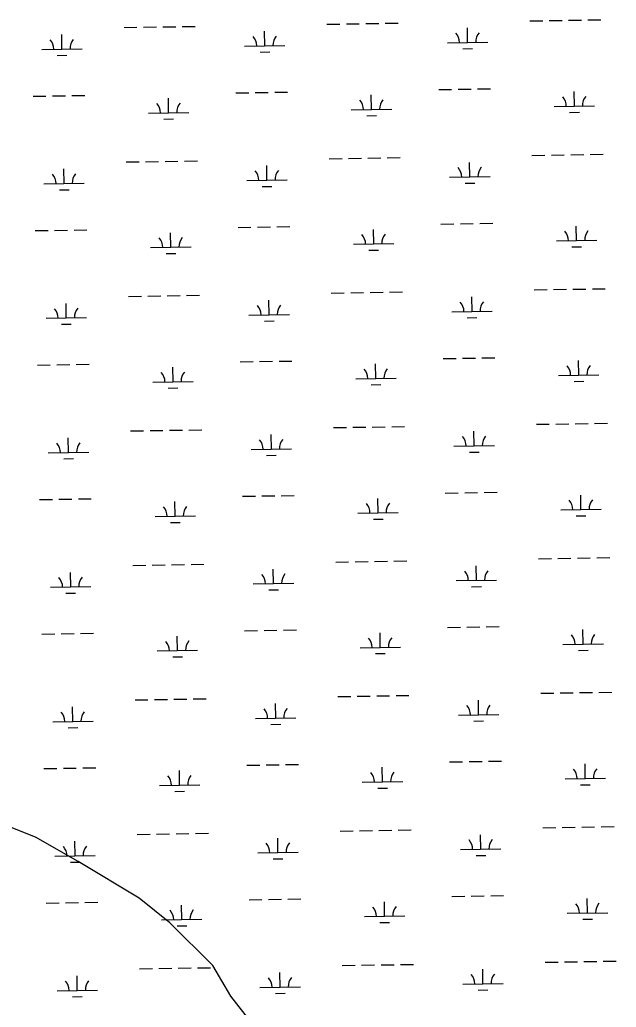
# Model space of a CAD drawing. Extents: x 3855477 to 3893699, y 299188 to 325115.
# Drawn here: x 3888115 to 3889590, y 308792 to 311235 of the extents above; entities that cross this region are included whole.
import ezdxf

# ---------------------------------------------------------------- set-up
doc = ezdxf.new("R2010")
doc.units = 0
doc.layers.add('V-TOPO-SHOR', color=7, linetype='Continuous')
doc.layers.add('V-WETL-SWMP', color=7, linetype='Continuous')

msp = doc.modelspace()

# ---------------------------------------------------------------- linework, layer by layer
at = {"layer": 'V-TOPO-SHOR'}
msp.add_lwpolyline([(3888743, 308683.6), (3888637.1, 308819.7), (3888591.8, 308895.3), (3888485.9, 309001.1), (3888410.3, 309061.6), (3888259.2, 309152.3), (3888153.3, 309212.8), (3888002.1, 309273.3), (3887714.9, 309379.1), (3887412.5, 309500.1), (3887034.5, 309681.5), (3886807.7, 309802.4), (3886701.9, 309893.2), (3886535.6, 309999)], dxfattribs=at)
at = {"layer": 'V-WETL-SWMP'}
for p, q in [((3888372.6, 311215.6), (3888404.6, 311216.1)), ((3888420.6, 311216.4), (3888452.6, 311216.9)), ((3888468.6, 311217.2), (3888500.6, 311217.7)), ((3888516.6, 311217.9), (3888548.6, 311218.5)), ((3888874.5, 311223.8), (3888906.5, 311224.3)), ((3888922.5, 311224.6), (3888954.5, 311225.1)), ((3888970.5, 311225.3), (3889002.5, 311225.9)), ((3889018.5, 311226.1), (3889050.4, 311226.6)), ((3889376.3, 311231.9), (3889408.3, 311232.5)), ((3889424.3, 311232.7), (3889456.3, 311233.2)), ((3889472.3, 311233.5), (3889504.3, 311234)), ((3889520.3, 311234.3), (3889552.3, 311234.8)), ((3888218.9, 311162.3), (3888218.3, 311198.3)), ((3888720.7, 311170.5), (3888720.1, 311206.5)), ((3889222.6, 311178.7), (3889222, 311214.7)), ((3888670.7, 311169.7), (3888770.7, 311171.3)), ((3889172.6, 311177.9), (3889272.6, 311179.5)), ((3888168.9, 311161.5), (3888268.9, 311163.2)), ((3888207.1, 311146.7), (3888231.1, 311147.1)), ((3888709, 311154.9), (3888733, 311155.3)), ((3889210.8, 311163.1), (3889234.8, 311163.5)), ((3888147.4, 311045.7), (3888179.4, 311046.2)), ((3888195.4, 311046.5), (3888227.4, 311047)), ((3888243.4, 311047.3), (3888275.3, 311047.8)), ((3888649.2, 311053.9), (3888681.2, 311054.4)), ((3888697.2, 311054.7), (3888729.2, 311055.2)), ((3888745.2, 311055.5), (3888777.2, 311056)), ((3888984.8, 311012.9), (3888984.2, 311048.9)), ((3889151, 311062.1), (3889183, 311062.6)), ((3889199, 311062.9), (3889231, 311063.4)), ((3889247, 311063.6), (3889279, 311064.2)), ((3889486.6, 311021.1), (3889486, 311057.1)), ((3888482.9, 311004.8), (3888482.3, 311040.8)), ((3889436.6, 311020.3), (3889536.6, 311021.9)), ((3888432.9, 311003.9), (3888532.9, 311005.6)), ((3888934.8, 311012.1), (3889034.8, 311013.7)), ((3888973, 310997.3), (3888997, 310997.7)), ((3889474.9, 311005.5), (3889498.9, 311005.9)), ((3888471.2, 310989.1), (3888495.2, 310989.5)), ((3889381.7, 310899.3), (3889413.7, 310899.8)), ((3889429.7, 310900.1), (3889461.7, 310900.6)), ((3889477.7, 310900.9), (3889509.7, 310901.4)), ((3889525.7, 310901.7), (3889557.7, 310902.2)), ((3888378, 310883), (3888410, 310883.5)), ((3888426, 310883.7), (3888458, 310884.3)), ((3888474, 310884.5), (3888506, 310885)), ((3888522, 310885.3), (3888554, 310885.8)), ((3888879.9, 310891.1), (3888911.9, 310891.7)), ((3888927.9, 310891.9), (3888959.9, 310892.4)), ((3888975.9, 310892.7), (3889007.9, 310893.2)), ((3889023.9, 310893.5), (3889055.9, 310894)), ((3889228, 310846.1), (3889227.4, 310882.1)), ((3888224.3, 310829.7), (3888223.7, 310865.7)), ((3888726.1, 310837.9), (3888725.6, 310873.9)), ((3888174.3, 310828.9), (3888274.3, 310830.5)), ((3888676.2, 310837.1), (3888776.1, 310838.7)), ((3889178, 310845.2), (3889278, 310846.9)), ((3889216.2, 310830.4), (3889240.2, 310830.8)), ((3888212.6, 310814.1), (3888236.6, 310814.5)), ((3888714.4, 310822.3), (3888738.4, 310822.7)), ((3889156.5, 310729.4), (3889188.5, 310730)), ((3889204.5, 310730.2), (3889236.5, 310730.8)), ((3889252.5, 310731), (3889284.5, 310731.5)), ((3888152.8, 310713.1), (3888184.8, 310713.6)), ((3888200.8, 310713.9), (3888232.8, 310714.4)), ((3888248.8, 310714.7), (3888280.8, 310715.2)), ((3888488.3, 310672.1), (3888487.8, 310708.1)), ((3888654.6, 310721.3), (3888686.6, 310721.8)), ((3888702.6, 310722.1), (3888734.6, 310722.6)), ((3888750.6, 310722.8), (3888782.6, 310723.4)), ((3888990.2, 310680.3), (3888989.6, 310716.3)), ((3889492, 310688.5), (3889491.4, 310724.5)), ((3888940.2, 310679.5), (3889040.2, 310681.1)), ((3889442, 310687.7), (3889542, 310689.3)), ((3888438.3, 310671.3), (3888538.3, 310672.9)), ((3888476.6, 310656.5), (3888500.6, 310656.9)), ((3888978.4, 310664.7), (3889002.4, 310665.1)), ((3889480.3, 310672.9), (3889504.3, 310673.2)), ((3888885.3, 310558.5), (3888917.3, 310559)), ((3888933.3, 310559.3), (3888965.3, 310559.8)), ((3888981.3, 310560.1), (3889013.3, 310560.6)), ((3889029.3, 310560.9), (3889061.3, 310561.4)), ((3889387.1, 310566.7), (3889419.1, 310567.2)), ((3889435.1, 310567.5), (3889467.1, 310568)), ((3889483.1, 310568.2), (3889515.1, 310568.8)), ((3889531.1, 310569), (3889563.1, 310569.6)), ((3888229.7, 310497.1), (3888229.1, 310533.1)), ((3888383.5, 310550.3), (3888415.5, 310550.9)), ((3888431.5, 310551.1), (3888463.5, 310551.6)), ((3888479.5, 310551.9), (3888511.4, 310552.4)), ((3888527.4, 310552.7), (3888559.4, 310553.2)), ((3888731.6, 310505.3), (3888731, 310541.3)), ((3889233.4, 310513.4), (3889232.8, 310549.4)), ((3889183.4, 310512.6), (3889283.4, 310514.2)), ((3888179.7, 310496.3), (3888279.7, 310497.9)), ((3888681.6, 310504.4), (3888781.6, 310506.1)), ((3888719.8, 310489.6), (3888743.8, 310490)), ((3889221.7, 310497.8), (3889245.7, 310498.2)), ((3888218, 310481.5), (3888242, 310481.8)), ((3888660, 310388.6), (3888692, 310389.2)), ((3888708, 310389.4), (3888740, 310389.9)), ((3888756, 310390.2), (3888788, 310390.7)), ((3889161.9, 310396.8), (3889193.9, 310397.3)), ((3889209.9, 310397.6), (3889241.9, 310398.1)), ((3889257.9, 310398.4), (3889289.9, 310398.9)), ((3889497.4, 310355.8), (3889496.9, 310391.8)), ((3888158.2, 310380.5), (3888190.2, 310381)), ((3888206.2, 310381.2), (3888238.2, 310381.8)), ((3888254.2, 310382), (3888286.2, 310382.6)), ((3888493.8, 310339.5), (3888493.2, 310375.5)), ((3888995.6, 310347.7), (3888995, 310383.7)), ((3888443.8, 310338.7), (3888543.8, 310340.3)), ((3888945.6, 310346.9), (3889045.6, 310348.5)), ((3889447.4, 310355), (3889547.4, 310356.7)), ((3889485.7, 310340.2), (3889509.7, 310340.6)), ((3888482, 310323.9), (3888506, 310324.3)), ((3888983.9, 310332), (3889007.9, 310332.4)), ((3888388.9, 310217.7), (3888420.9, 310218.2)), ((3888436.9, 310218.5), (3888468.9, 310219)), ((3888484.9, 310219.3), (3888516.9, 310219.8)), ((3888532.9, 310220), (3888564.9, 310220.6)), ((3888890.7, 310225.9), (3888922.7, 310226.4)), ((3888938.7, 310226.7), (3888970.7, 310227.2)), ((3888986.7, 310227.4), (3889018.7, 310228)), ((3889034.7, 310228.2), (3889066.7, 310228.7)), ((3889238.8, 310180.8), (3889238.2, 310216.8)), ((3889392.6, 310234.1), (3889424.6, 310234.6)), ((3889440.6, 310234.8), (3889472.6, 310235.4)), ((3889488.6, 310235.6), (3889520.6, 310236.1)), ((3889536.5, 310236.4), (3889568.5, 310236.9)), ((3888235.1, 310164.4), (3888234.6, 310200.4)), ((3888737, 310172.6), (3888736.4, 310208.6)), ((3888687, 310171.8), (3888787, 310173.4)), ((3889188.8, 310180), (3889288.8, 310181.6)), ((3888185.1, 310163.6), (3888285.1, 310165.3)), ((3888223.4, 310148.8), (3888247.4, 310149.2)), ((3888725.2, 310157), (3888749.2, 310157.4)), ((3889227.1, 310165.2), (3889251.1, 310165.6)), ((3888163.6, 310047.8), (3888195.6, 310048.4)), ((3888211.6, 310048.6), (3888243.6, 310049.1)), ((3888259.6, 310049.4), (3888291.6, 310049.9)), ((3888665.5, 310056), (3888697.5, 310056.5)), ((3888713.5, 310056.8), (3888745.5, 310057.3)), ((3888761.5, 310057.6), (3888793.4, 310058.1)), ((3889001, 310015), (3889000.4, 310051)), ((3889167.3, 310064.2), (3889199.3, 310064.7)), ((3889215.3, 310065), (3889247.3, 310065.5)), ((3889263.3, 310065.8), (3889295.3, 310066.3)), ((3889502.9, 310023.2), (3889502.3, 310059.2)), ((3888499.2, 310006.9), (3888498.6, 310042.9)), ((3889452.9, 310022.4), (3889552.9, 310024)), ((3888449.2, 310006.1), (3888549.2, 310007.7)), ((3888951, 310014.2), (3889051, 310015.9)), ((3888989.3, 309999.4), (3889013.3, 309999.8)), ((3889491.1, 310007.6), (3889515.1, 310008)), ((3888487.4, 309991.2), (3888511.4, 309991.6)), ((3889398, 309901.4), (3889430, 309901.9)), ((3889446, 309902.2), (3889478, 309902.7)), ((3889494, 309903), (3889526, 309903.5)), ((3889542, 309903.8), (3889574, 309904.3)), ((3888394.3, 309885.1), (3888426.3, 309885.6)), ((3888442.3, 309885.9), (3888474.3, 309886.4)), ((3888490.3, 309886.6), (3888522.3, 309887.2)), ((3888538.3, 309887.4), (3888570.3, 309887.9)), ((3888742.4, 309840), (3888741.8, 309876)), ((3888896.1, 309893.2), (3888928.1, 309893.8)), ((3888944.1, 309894), (3888976.1, 309894.5)), ((3888992.1, 309894.8), (3889024.1, 309895.3)), ((3889040.1, 309895.6), (3889072.1, 309896.1)), ((3889244.2, 309848.2), (3889243.7, 309884.2)), ((3888240.6, 309831.8), (3888240, 309867.8)), ((3889194.2, 309847.4), (3889294.2, 309849)), ((3888190.6, 309831), (3888290.6, 309832.6)), ((3888692.4, 309839.2), (3888792.4, 309840.8)), ((3888730.7, 309824.4), (3888754.7, 309824.8)), ((3889232.5, 309832.5), (3889256.5, 309832.9)), ((3888228.8, 309816.2), (3888252.8, 309816.6)), ((3889172.7, 309731.6), (3889204.7, 309732.1)), ((3889220.7, 309732.3), (3889252.7, 309732.9)), ((3889268.7, 309733.1), (3889300.7, 309733.6)), ((3889508.3, 309690.6), (3889507.7, 309726.6)), ((3888169, 309715.2), (3888201, 309715.7)), ((3888217, 309716), (3888249, 309716.5)), ((3888265, 309716.8), (3888297, 309717.3)), ((3888504.6, 309674.2), (3888504, 309710.2)), ((3888670.9, 309723.4), (3888702.9, 309723.9)), ((3888718.9, 309724.2), (3888750.9, 309724.7)), ((3888766.9, 309724.9), (3888798.9, 309725.5)), ((3889006.4, 309682.4), (3889005.9, 309718.4)), ((3888956.4, 309681.6), (3889056.4, 309683.2)), ((3889458.3, 309689.8), (3889558.3, 309691.4)), ((3888454.6, 309673.4), (3888554.6, 309675.1)), ((3888492.9, 309658.6), (3888516.8, 309659)), ((3888994.7, 309666.8), (3889018.7, 309667.2)), ((3889496.5, 309675), (3889520.5, 309675.4)), ((3888543.7, 309554.8), (3888575.7, 309555.3)), ((3888901.6, 309560.6), (3888933.6, 309561.1)), ((3888949.6, 309561.4), (3888981.6, 309561.9)), ((3888997.6, 309562.2), (3889029.5, 309562.7)), ((3889045.5, 309563), (3889077.5, 309563.5)), ((3889403.4, 309568.8), (3889435.4, 309569.3)), ((3889451.4, 309569.6), (3889483.4, 309570.1)), ((3889499.4, 309570.4), (3889531.4, 309570.9)), ((3889547.4, 309571.1), (3889579.4, 309571.7)), ((3888246, 309499.2), (3888245.4, 309535.2)), ((3888399.7, 309552.4), (3888431.7, 309553)), ((3888447.7, 309553.2), (3888479.7, 309553.7)), ((3888495.7, 309554), (3888527.7, 309554.5)), ((3888747.8, 309507.4), (3888747.2, 309543.4)), ((3889249.7, 309515.5), (3889249.1, 309551.5)), ((3888697.8, 309506.5), (3888797.8, 309508.2)), ((3889199.7, 309514.7), (3889299.7, 309516.4)), ((3888196, 309498.4), (3888296, 309500)), ((3888234.2, 309483.6), (3888258.2, 309484)), ((3888736.1, 309491.7), (3888760.1, 309492.1)), ((3889237.9, 309499.9), (3889261.9, 309500.3)), ((3888270.4, 309384.1), (3888302.4, 309384.7)), ((3888676.3, 309390.8), (3888708.3, 309391.3)), ((3888724.3, 309391.5), (3888756.3, 309392.1)), ((3888772.3, 309392.3), (3888804.3, 309392.8)), ((3889011.9, 309349.8), (3889011.3, 309385.8)), ((3889178.1, 309398.9), (3889210.1, 309399.4)), ((3889226.1, 309399.7), (3889258.1, 309400.2)), ((3889274.1, 309400.5), (3889306.1, 309401)), ((3889513.7, 309358), (3889513.1, 309394)), ((3888174.5, 309382.6), (3888206.5, 309383.1)), ((3888222.5, 309383.4), (3888254.5, 309383.9)), ((3888510, 309341.6), (3888509.4, 309377.6)), ((3888460, 309340.8), (3888560, 309342.4)), ((3888961.9, 309349), (3889061.9, 309350.6)), ((3889463.7, 309357.1), (3889563.7, 309358.8)), ((3889502, 309342.3), (3889526, 309342.7)), ((3888498.3, 309326), (3888522.3, 309326.4)), ((3889000.1, 309334.2), (3889024.1, 309334.5)), ((3889456.8, 309236.9), (3889488.8, 309237.5)), ((3889504.8, 309237.7), (3889536.8, 309238.2)), ((3889552.8, 309238.5), (3889584.8, 309239)), ((3888405.1, 309219.8), (3888437.1, 309220.3)), ((3888453.1, 309220.6), (3888485.1, 309221.1)), ((3888501.1, 309221.4), (3888533.1, 309221.9)), ((3888549.1, 309222.2), (3888581.1, 309222.7)), ((3888907, 309228), (3888939, 309228.5)), ((3888955, 309228.8), (3888987, 309229.3)), ((3889003, 309229.5), (3889035, 309230.1)), ((3889051, 309230.3), (3889083, 309230.9)), ((3889255.1, 309182.9), (3889254.5, 309218.9)), ((3889408.8, 309236.2), (3889440.8, 309236.7)), ((3888251.4, 309166.6), (3888250.8, 309202.6)), ((3888753.2, 309174.7), (3888752.7, 309210.7)), ((3888201.4, 309165.7), (3888301.4, 309167.4)), ((3888703.2, 309173.9), (3888803.2, 309175.5)), ((3889205.1, 309182.1), (3889305.1, 309183.7)), ((3889243.3, 309167.3), (3889267.3, 309167.7)), ((3888239.7, 309150.9), (3888263.6, 309151.3)), ((3888741.5, 309159.1), (3888765.5, 309159.5)), ((3889183.6, 309066.3), (3889215.6, 309066.8)), ((3889231.6, 309067.1), (3889263.6, 309067.6)), ((3889279.6, 309067.9), (3889311.5, 309068.4)), ((3888179.9, 309049.9), (3888211.9, 309050.5)), ((3888227.9, 309050.7), (3888259.9, 309051.2)), ((3888275.9, 309051.5), (3888307.9, 309052)), ((3888515.4, 309009), (3888514.9, 309045)), ((3888681.7, 309058.1), (3888713.7, 309058.6)), ((3888729.7, 309058.9), (3888761.7, 309059.4)), ((3888777.7, 309059.7), (3888809.7, 309060.2)), ((3889017.3, 309017.1), (3889016.7, 309053.1)), ((3889519.1, 309025.3), (3889518.5, 309061.3)), ((3888967.3, 309016.3), (3889067.3, 309018)), ((3889469.1, 309024.5), (3889569.1, 309026.1)), ((3888465.4, 309008.2), (3888565.4, 309009.8)), ((3888503.7, 308993.3), (3888527.7, 308993.7)), ((3889005.5, 309001.5), (3889029.5, 309001.9)), ((3889507.4, 309009.7), (3889531.4, 309010.1)), ((3888912.4, 308895.4), (3888944.4, 308895.9)), ((3888960.4, 308896.1), (3888992.4, 308896.7)), ((3889008.4, 308896.9), (3889040.4, 308897.4)), ((3889056.4, 308897.7), (3889088.4, 308898.2)), ((3889414.2, 308903.5), (3889446.2, 308904.1)), ((3889462.2, 308904.3), (3889494.2, 308904.8)), ((3889510.2, 308905.1), (3889542.2, 308905.6)), ((3889558.2, 308905.9), (3889590.2, 308906.4)), ((3888410.6, 308887.2), (3888442.6, 308887.7)), ((3888458.6, 308888), (3888490.6, 308888.5)), ((3888506.6, 308888.7), (3888538.5, 308889.3)), ((3888554.5, 308889.5), (3888586.5, 308890)), ((3888758.7, 308842.1), (3888758.1, 308878.1)), ((3889260.5, 308850.3), (3889259.9, 308886.3)), ((3888256.8, 308833.9), (3888256.2, 308869.9)), ((3889210.5, 308849.5), (3889310.5, 308851.1)), ((3888206.8, 308833.1), (3888306.8, 308834.7)), ((3888708.7, 308841.3), (3888808.7, 308842.9)), ((3888746.9, 308826.5), (3888770.9, 308826.9)), ((3889248.8, 308834.7), (3889272.8, 308835)), ((3888245.1, 308818.3), (3888269.1, 308818.7))]:
    msp.add_line(p, q, dxfattribs=at)
for centre, start, end in [((3888665.5, 311170.1), 0.1615, 41.7052), ((3888776, 311171.9), 140.1615, 181.7052), ((3889167.3, 311178.3), 0.1615, 41.7052), ((3889277.8, 311180.1), 140.1615, 181.7052), ((3888163.6, 311161.9), 0.1615, 41.7052), ((3888274.1, 311163.7), 140.1615, 181.7052), ((3889541.8, 311022.5), 140.1615, 181.7052), ((3888427.7, 311004.3), 0.1615, 41.7052), ((3888538.1, 311006.1), 140.1615, 181.7052), ((3888929.5, 311012.5), 0.1615, 41.7052), ((3889040, 311014.3), 140.1615, 181.7052), ((3889431.4, 311020.7), 0.1615, 41.7052), ((3888169.1, 310829.3), 0.1615, 41.7052), ((3888279.5, 310831.1), 140.1615, 181.7052), ((3888670.9, 310837.5), 0.1615, 41.7052), ((3888781.4, 310839.3), 140.1615, 181.7052), ((3889172.7, 310845.6), 0.1615, 41.7052), ((3889283.2, 310847.4), 140.1615, 181.7052), ((3888934.9, 310679.9), 0.1615, 41.7052), ((3889045.4, 310681.7), 140.1615, 181.7052), ((3889436.8, 310688.1), 0.1615, 41.7052), ((3889547.3, 310689.9), 140.1615, 181.7052), ((3888433.1, 310671.7), 0.1615, 41.7052), ((3888543.6, 310673.5), 140.1615, 181.7052), ((3889178.2, 310513), 0.1615, 41.7052), ((3889288.6, 310514.8), 140.1615, 181.7052), ((3888174.5, 310496.7), 0.1615, 41.7052), ((3888284.9, 310498.5), 140.1615, 181.7052), ((3888676.3, 310504.8), 0.1615, 41.7052), ((3888786.8, 310506.6), 140.1615, 181.7052), ((3888438.5, 310339.1), 0.1615, 41.7052), ((3888549, 310340.9), 140.1615, 181.7052), ((3888940.4, 310347.2), 0.1615, 41.7052), ((3889050.8, 310349), 140.1615, 181.7052), ((3889442.2, 310355.4), 0.1615, 41.7052), ((3889552.7, 310357.2), 140.1615, 181.7052), ((3888681.7, 310172.2), 0.1615, 41.7052), ((3888792.2, 310174), 140.1615, 181.7052), ((3889183.6, 310180.4), 0.1615, 41.7052), ((3889294.1, 310182.2), 140.1615, 181.7052), ((3888179.9, 310164), 0.1615, 41.7052), ((3888290.4, 310165.8), 140.1615, 181.7052), ((3889447.6, 310022.8), 0.1615, 41.7052), ((3889558.1, 310024.6), 140.1615, 181.7052), ((3888443.9, 310006.4), 0.1615, 41.7052), ((3888554.4, 310008.2), 140.1615, 181.7052), ((3888945.8, 310014.6), 0.1615, 41.7052), ((3889056.2, 310016.4), 140.1615, 181.7052), ((3888185.3, 309831.4), 0.1615, 41.7052), ((3888295.8, 309833.2), 140.1615, 181.7052), ((3888687.2, 309839.6), 0.1615, 41.7052), ((3888797.6, 309841.4), 140.1615, 181.7052), ((3889189, 309847.7), 0.1615, 41.7052), ((3889299.5, 309849.5), 140.1615, 181.7052), ((3888951.2, 309682), 0.1615, 41.7052), ((3889061.7, 309683.8), 140.1615, 181.7052), ((3889453, 309690.2), 0.1615, 41.7052), ((3889563.5, 309692), 140.1615, 181.7052), ((3888449.4, 309673.8), 0.1615, 41.7052), ((3888559.8, 309675.6), 140.1615, 181.7052), ((3888803, 309508.7), 140.1615, 181.7052), ((3889194.4, 309515.1), 0.1615, 41.7052), ((3889304.9, 309516.9), 140.1615, 181.7052), ((3888190.7, 309498.8), 0.1615, 41.7052), ((3888301.2, 309500.6), 140.1615, 181.7052), ((3888692.6, 309506.9), 0.1615, 41.7052), ((3888454.8, 309341.2), 0.1615, 41.7052), ((3888565.2, 309343), 140.1615, 181.7052), ((3888956.6, 309349.4), 0.1615, 41.7052), ((3889067.1, 309351.2), 140.1615, 181.7052), ((3889458.5, 309357.5), 0.1615, 41.7052), ((3889568.9, 309359.3), 140.1615, 181.7052), ((3888196.2, 309166.1), 0.1615, 41.7052), ((3888306.6, 309167.9), 140.1615, 181.7052), ((3888698, 309174.3), 0.1615, 41.7052), ((3888808.5, 309176.1), 140.1615, 181.7052), ((3889199.8, 309182.5), 0.1615, 41.7052), ((3889310.3, 309184.3), 140.1615, 181.7052), ((3889463.9, 309024.9), 0.1615, 41.7052), ((3889574.3, 309026.7), 140.1615, 181.7052), ((3888460.2, 309008.5), 0.1615, 41.7052), ((3888570.7, 309010.3), 140.1615, 181.7052), ((3888962, 309016.7), 0.1615, 41.7052), ((3889072.5, 309018.5), 140.1615, 181.7052), ((3889205.3, 308849.9), 0.1615, 41.7052), ((3889315.7, 308851.7), 140.1615, 181.7052), ((3888201.6, 308833.5), 0.1615, 41.7052), ((3888312, 308835.3), 140.1615, 181.7052), ((3888703.4, 308841.7), 0.1615, 41.7052), ((3888813.9, 308843.5), 140.1615, 181.7052)]:
    msp.add_arc(centre, 35.2, start, end, dxfattribs=at)

doc.saveas('drawing.dxf')
